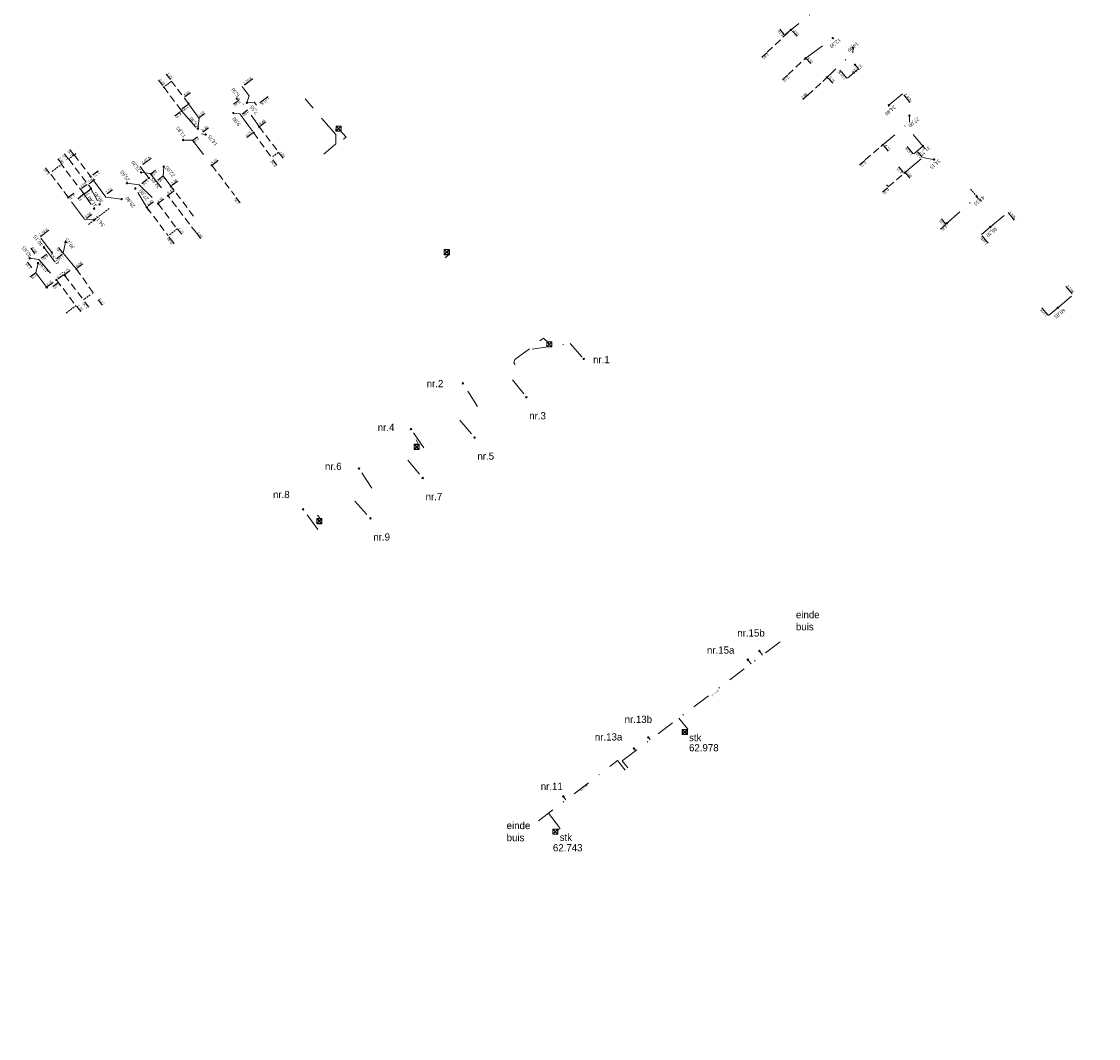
# Model space of a CAD drawing. Header units: inches. Extents: x 0 to 191500, y 0 to 342750.
# Tile 276 of 547: x 188678 to 188827, y 331765 to 331906. Entities that reach past the tile are written whole.
import ezdxf

# ---------------------------------------------------------------- set-up
doc = ezdxf.new("R2010")
doc.units = ezdxf.units.IN
doc.header["$MEASUREMENT"] = 0
for name, pattern in [('RI-HWA_HUISAANSLUITING', [4.8, 3, -1.8]), ('RI-HWA_KOLKAANSLUITING', [4.3, 2.5, -1.8]), ('RI-VWA_HUISAANSLUITING', [6.1, 2.5, -1.8, 0, -1.8]), ('STIPPELFIJN', [0.375, 0.25, -0.125])]:
    doc.linetypes.add(name, pattern=pattern)
doc.layers.get('0').update_dxf_attribs({"lineweight": 20})
for name, color, linetype, lineweight in [('ECW', 150, 'Continuous', 20), ('LOODLIJN', 11, 'STIPPELFIJN', 20), ('N-WE-RI-HWA-MAATVOERING-T25', 151, 'Continuous', 20), ('N-WE-RI-HWA_HUISAANSLUITING', 150, 'RI-HWA_HUISAANSLUITING', 20), ('N-WE-RI-HWA_HUISAANSLUITING_PP_125-G', 150, 'RI-HWA_HUISAANSLUITING', 20), ('N-WE-RI-HWA_KOLK-S', 150, 'Continuous', 20), ('N-WE-RI-HWA_KOLKAANSLUITING', 150, 'RI-HWA_KOLKAANSLUITING', 20), ('N-WE-RI-HWA_KOLKAANSLUITING_PP_160-G', 150, 'RI-HWA_KOLKAANSLUITING', 20), ('N-WE-RI-HWA_RIOOLPUT_ONTSTOPPINGSPUT-G', 150, 'Continuous', 20), ('N-WE-RI-INLAAT', 7, 'Continuous', 20), ('N-WE-RI-VWA-MAATVOERING-T25', 30, 'Continuous', 20), ('N-WE-RI-VWA_HUISAANSLUITING', 20, 'RI-VWA_HUISAANSLUITING', 20), ('N-WE-RI-VWA_HUISAANSLUITING_PP_125-G', 20, 'RI-VWA_HUISAANSLUITING', 20), ('N-WE-RI-VWA_RIOOLPUT_ONTSTOPPINGSPUT-G', 30, 'Continuous', 20), ('Tekst algemeen', 7, 'Continuous', 20)]:
    doc.layers.add(name, color=color, linetype=linetype, lineweight=lineweight)
doc.styles.add('MONOTEXT', font='txt')
picture_1 = doc.add_image_def('image1.ecw', size_in_pixel=(220000, 285000))

# ---------------------------------------------------------------- blocks, each defined once
blk = doc.blocks.new('A$C2C270354')
h = blk.add_hatch(color=256)
h.dxf.hatch_style = 1
edge = h.paths.add_edge_path()
edge.add_arc((0, 0), 0.1, 0, 360)
blk.add_circle((0, 0), 0.1)

msp = doc.modelspace()

# ---------------------------------------------------------------- linework, layer by layer
at = {"layer": 'LOODLIJN', "ltscale": 4}
for p, q in [((188780.71219, 331901.82652), (188784.01126, 331904.88741)), ((188783.60305, 331898.71117), (188786.01368, 331900.94767)), ((188700.74618, 331894.69552), (188698.40103, 331897.78559)), ((188786.28719, 331895.81817), (188788.99974, 331898.33488)), ((188697.32566, 331896.96945), (188699.79171, 331893.72007)), ((188710.53538, 331891.48299), (188713.18184, 331887.96855)), ((188709.73264, 331890.69152), (188712.22316, 331887.24678)), ((188794.26576, 331886.90643), (188796.69433, 331888.99019)), ((188684.19919, 331887.03576), (188687.27757, 331882.96733)), ((188684.95677, 331887.60898), (188687.22406, 331884.62149)), ((188686.27137, 331882.23706), (188683.18714, 331886.29877)), ((188703.96748, 331886.17448), (188707.11408, 331882.03457)), ((188684.13426, 331881.74433), (188681.59431, 331885.08927)), ((188797.44991, 331883.19537), (188799.7267, 331885.1489)), ((188701.45976, 331879.12164), (188698.32733, 331883.26928)), ((188696.55769, 331880.84727), (188699.18495, 331877.38037)), ((188701.7914, 331876.85767), (188697.91943, 331881.95354)), ((188694.9901, 331880.34952), (188697.94959, 331876.44421)), ((188685.26562, 331871.82682), (188687.56085, 331868.55107)), ((188682.50463, 331870.32142), (188685.18967, 331866.77275)), ((188683.6279, 331870.98457), (188686.22359, 331867.55924))]:
    msp.add_line(p, q, dxfattribs=at)
at = {"layer": 'LOODLIJN'}
for p, q in [((188697.246, 331896.909), (188698.40103, 331897.78559)), ((188697.246, 331896.909), (188697.32566, 331896.96945)), ((188685.196, 331887.79), (188684.19919, 331887.03576)), ((188712.383, 331887.367), (188713.18184, 331887.96855)), ((188681.91287, 331885.33117), (188683.18714, 331886.29877)), ((188797.222, 331883.461), (188797.44991, 331883.19537)), ((188808.83464, 331882.89011), (188810.30628, 331881.12026)), ((188686.91744, 331877.98115), (188689.86772, 331880.24717)), ((188698.109, 331876.565), (188699.18495, 331877.38037)), ((188687.18, 331868.284), (188686.22359, 331867.55924)), ((188687.438, 331868.465), (188687.56085, 331868.55107)), ((188683.834, 331865.747), (188685.18967, 331866.77275))]:
    msp.add_line(p, q, dxfattribs=at)
at = {"layer": 'N-WE-RI-HWA_HUISAANSLUITING'}
for p, q in [((188721.08911, 331890.42672, 62.46609), (188716.87887, 331895.34223, 62.46609)), ((188721.08911, 331890.42672, 62.46609), (188716.87887, 331895.34223, 62.46609)), ((188721.08911, 331890.42672, 62.46609), (188721.10781, 331889.13895, 62.46609)), ((188721.08911, 331890.42672, 62.46609), (188721.10781, 331889.13895, 62.46609)), ((188721.10781, 331889.13895, 62.46609), (188719.4548, 331887.72311, 62.46609)), ((188721.10781, 331889.13895, 62.46609), (188719.4548, 331887.72311, 62.46609))]:
    msp.add_line(p, q, dxfattribs=at)
at = {"layer": 'N-WE-RI-HWA_HUISAANSLUITING_PP_125-G'}
for p, q in [((188785.94237, 331900.89625), (188789.79489, 331903.7595)), ((188699.79171, 331893.72007), (188702.55862, 331890.499)), ((188706.96589, 331893.37971), (188707.84686, 331893.2998)), ((188707.84686, 331893.2998), (188709.73264, 331890.69152)), ((188702.55862, 331890.499), (188703.1195, 331890.42542)), ((188799.72059, 331885.14366), (188802.25383, 331887.25591)), ((188802.25383, 331887.25591), (188803.66279, 331886.98257)), ((188697.33009, 331885.97877), (188697.23465, 331884.70759)), ((188689.32761, 331881.78676), (188687.21974, 331884.61821)), ((188697.23465, 331884.70759), (188698.32767, 331883.26953)), ((188695.28281, 331879.867), (188693.40439, 331882.96357)), ((188686.39266, 331878.71292), (188684.13426, 331881.74433)), ((188689.32761, 331881.78676), (188691.50102, 331881.50166)), ((188687.73394, 331878.60828), (188686.39266, 331878.71292)), ((188683.42604, 331874.0386), (188683.76859, 331875.56263)), ((188683.42604, 331874.0386), (188685.26562, 331871.82682)), ((188679.6469, 331871.32511), (188679.96186, 331872.6388)), ((188679.6469, 331871.32511), (188681.14896, 331869.29567))]:
    msp.add_line(p, q, dxfattribs=at)
at = {"layer": 'N-WE-RI-HWA_KOLK-S'}
for p, q in [((188721.13492, 331891.58778), (188721.13342, 331890.89133)), ((188721.13342, 331890.89133), (188721.83137, 331891.58628)), ((188721.13492, 331891.58778), (188721.82988, 331890.88983)), ((188721.83137, 331891.58628), (188721.13492, 331891.58778)), ((188721.13967, 331891.58114), (188721.13818, 331890.88468)), ((188721.13818, 331890.88468), (188721.83612, 331891.57964)), ((188721.13967, 331891.58114), (188721.83463, 331890.88319)), ((188721.83612, 331891.57964), (188721.13967, 331891.58114)), ((188721.82988, 331890.88983), (188721.83137, 331891.58628)), ((188721.83463, 331890.88319), (188721.83612, 331891.57964)), ((188721.13342, 331890.89133), (188721.82988, 331890.88983)), ((188721.13818, 331890.88468), (188721.83463, 331890.88319)), ((188736.08318, 331874.51418), (188736.08168, 331873.81772)), ((188736.08168, 331873.81772), (188736.77963, 331874.51268)), ((188736.08168, 331873.81772), (188736.77814, 331873.81623)), ((188736.08318, 331874.51418), (188736.77814, 331873.81623)), ((188736.77963, 331874.51268), (188736.08318, 331874.51418)), ((188736.10455, 331874.50685), (188736.10306, 331873.8104)), ((188736.10306, 331873.8104), (188736.80101, 331874.50535)), ((188736.10306, 331873.8104), (188736.79951, 331873.8089)), ((188736.10455, 331874.50685), (188736.79951, 331873.8089)), ((188736.80101, 331874.50535), (188736.10455, 331874.50685)), ((188736.77814, 331873.81623), (188736.77963, 331874.51268)), ((188736.79951, 331873.8089), (188736.80101, 331874.50535)), ((188750.25763, 331861.75892), (188750.25614, 331861.06247)), ((188750.25614, 331861.06247), (188750.95409, 331861.75743)), ((188750.25763, 331861.75892), (188750.95259, 331861.06097)), ((188750.95409, 331861.75743), (188750.25763, 331861.75892)), ((188750.26112, 331861.77663), (188750.25963, 331861.08018)), ((188750.25963, 331861.08018), (188750.95758, 331861.77514)), ((188750.26112, 331861.77663), (188750.95608, 331861.07869)), ((188750.95758, 331861.77514), (188750.26112, 331861.77663)), ((188750.95259, 331861.06097), (188750.95409, 331861.75743)), ((188750.95608, 331861.07869), (188750.95758, 331861.77514)), ((188750.25614, 331861.06247), (188750.95259, 331861.06097)), ((188750.25963, 331861.08018), (188750.95608, 331861.07869)), ((188731.92269, 331847.61489), (188731.92119, 331846.91844)), ((188731.92119, 331846.91844), (188732.61914, 331847.61339)), ((188731.92119, 331846.91844), (188732.61764, 331846.91694)), ((188731.9228, 331847.58884), (188731.9213, 331846.89238)), ((188731.9213, 331846.89238), (188732.61925, 331847.58734)), ((188731.9213, 331846.89238), (188732.61775, 331846.89089)), ((188731.92269, 331847.61489), (188732.61764, 331846.91694)), ((188732.61914, 331847.61339), (188731.92269, 331847.61489)), ((188731.9228, 331847.58884), (188732.61775, 331846.89089)), ((188732.61925, 331847.58734), (188731.9228, 331847.58884)), ((188732.61764, 331846.91694), (188732.61914, 331847.61339)), ((188732.61775, 331846.89089), (188732.61925, 331847.58734)), ((188718.4815, 331837.30407), (188718.48, 331836.60762)), ((188718.48, 331836.60762), (188719.17795, 331837.30257)), ((188718.48, 331836.60762), (188719.17645, 331836.60612)), ((188718.4815, 331837.30407), (188719.17645, 331836.60612)), ((188719.17795, 331837.30257), (188718.4815, 331837.30407)), ((188718.49439, 331837.32286), (188718.49289, 331836.62641)), ((188718.49289, 331836.62641), (188719.19084, 331837.32137)), ((188718.49289, 331836.62641), (188719.18935, 331836.62491)), ((188718.49439, 331837.32286), (188719.18935, 331836.62491)), ((188719.19084, 331837.32137), (188718.49439, 331837.32286)), ((188719.17645, 331836.60612), (188719.17795, 331837.30257)), ((188719.18935, 331836.62491), (188719.19084, 331837.32137)), ((188768.9573, 331808.16242), (188768.95581, 331807.46596)), ((188768.95581, 331807.46596), (188769.65376, 331808.16092)), ((188768.9573, 331808.16242), (188769.65226, 331807.46447)), ((188769.65376, 331808.16092), (188768.9573, 331808.16242)), ((188769.00306, 331808.16253), (188769.00157, 331807.46608)), ((188769.00157, 331807.46608), (188769.69952, 331808.16103)), ((188769.00306, 331808.16253), (188769.69802, 331807.46458)), ((188769.69952, 331808.16103), (188769.00306, 331808.16253)), ((188769.65226, 331807.46447), (188769.65376, 331808.16092)), ((188769.69802, 331807.46458), (188769.69952, 331808.16103)), ((188768.95581, 331807.46596), (188769.65226, 331807.46447)), ((188769.00157, 331807.46608), (188769.69802, 331807.46458)), ((188751.09812, 331794.3795), (188751.09662, 331793.68305)), ((188751.09662, 331793.68305), (188751.79457, 331794.37801)), ((188751.09662, 331793.68305), (188751.79307, 331793.68155)), ((188751.09812, 331794.3795), (188751.79307, 331793.68155)), ((188751.79457, 331794.37801), (188751.09812, 331794.3795)), ((188751.1048, 331794.38738), (188751.10331, 331793.69092)), ((188751.10331, 331793.69092), (188751.80126, 331794.38588)), ((188751.10331, 331793.69092), (188751.79976, 331793.68943)), ((188751.1048, 331794.38738), (188751.79976, 331793.68943)), ((188751.80126, 331794.38588), (188751.1048, 331794.38738)), ((188751.79307, 331793.68155), (188751.79457, 331794.37801)), ((188751.79976, 331793.68943), (188751.80126, 331794.38588))]:
    msp.add_line(p, q, dxfattribs=at)
at = {"layer": 'N-WE-RI-HWA_KOLKAANSLUITING'}
for p, q in [((188722.51897, 331890.03838, 62.46609), (188721.63079, 331891.07733, 61.71426)), ((188722.51897, 331890.03838, 62.46609), (188721.63079, 331891.07733, 61.71426)), ((188722.16556, 331889.78485, 61.73987), (188722.51897, 331890.03838, 62.46609)), ((188722.16556, 331889.78485, 61.73987), (188722.51897, 331890.03838, 62.46609)), ((188736.21679, 331873.37988, 61.73987), (188736.703, 331873.80011, 62.46609)), ((188736.21679, 331873.37988, 61.73987), (188736.703, 331873.80011, 62.46609)), ((188736.703, 331873.80011, 62.46609), (188736.576, 331873.99356, 62.24908)), ((188736.703, 331873.80011, 62.46609), (188736.576, 331873.99356, 62.24908)), ((188745.86189, 331859.32413, 57.84809), (188749.82921, 331862.27924)), ((188745.86189, 331859.32413, 57.84809), (188749.82921, 331862.27924)), ((188749.82921, 331862.27924), (188750.5312, 331861.56731, 115.19299)), ((188749.82921, 331862.27924), (188750.5312, 331861.56731, 115.19299)), ((188745.86189, 331859.32413, 57.84809), (188745.7329, 331858.83818, 62.43911)), ((188745.86189, 331859.32413, 57.84809), (188745.7329, 331858.83818, 62.43911)), ((188745.7329, 331858.83818, 62.43911), (188745.88717, 331858.63623, 62.46609)), ((188745.7329, 331858.83818, 62.43911), (188745.88717, 331858.63623, 62.46609)), ((188732.5959, 331847.49802, 115.19299), (188732.2189, 331848.19504, 62.43518)), ((188732.5959, 331847.49802, 115.19299), (188732.2189, 331848.19504, 62.43518)), ((188732.5959, 331847.49802, 115.19299), (188732.46826, 331847.39883, 115.19299)), ((188732.5959, 331847.49802, 115.19299), (188732.46826, 331847.39883, 115.19299)), ((188719.09013, 331837.14988, 111.8439), (188718.59037, 331837.7842, 62.43518)), ((188719.09013, 331837.14988, 111.8439), (188718.59037, 331837.7842, 62.43518)), ((188719.03184, 331837.10688, 115.19299), (188719.09013, 331837.14988, 111.8439)), ((188719.03184, 331837.10688, 115.19299), (188719.09013, 331837.14988, 111.8439)), ((188769.76533, 331808.19409, 62.90727), (188768.51041, 331809.73001, 30.39217)), ((188769.76533, 331808.19409, 62.90727), (188768.51041, 331809.73001, 30.39217)), ((188769.76533, 331808.19409, 62.90727), (188769.52707, 331807.946, 62.97801)), ((188769.76533, 331808.19409, 62.90727), (188769.52707, 331807.946, 62.97801)), ((188750.52171, 331796.61034, 62.92971), (188752.11913, 331794.52461, 62.7432)), ((188750.52171, 331796.61034, 62.92971), (188752.11913, 331794.52461, 62.7432)), ((188751.65095, 331794.16542, 62.73007), (188752.11913, 331794.52461, 62.7432)), ((188751.65095, 331794.16542, 62.73007), (188752.11913, 331794.52461, 62.7432))]:
    msp.add_line(p, q, dxfattribs=at)
at = {"layer": 'N-WE-RI-HWA_KOLKAANSLUITING_PP_160-G'}
for p, q in [((188792.86882, 331900.07291), (188793.35198, 331899.49345)), ((188793.35198, 331899.49345), (188791.81849, 331898.20955)), ((188709.15533, 331895.78637), (188708.17078, 331897.07915)), ((188708.8296, 331894.81116), (188709.15533, 331895.78637)), ((188797.54377, 331894.46623), (188799.4223, 331896.03901)), ((188708.8296, 331894.81116), (188709.82179, 331894.91126)), ((188710.13988, 331894.49359), (188709.82179, 331894.91126)), ((188709.82179, 331894.91126), (188710.13988, 331894.49359)), ((188800.91185, 331890.42687), (188803.03005, 331887.8865)), ((188802.25073, 331888.82114), (188800.9856, 331887.76192)), ((188695.26811, 331884.39503), (188694.05635, 331885.98615)), ((188811.5686, 331877.64618), (188813.94553, 331879.63624)), ((188681.86523, 331874.10072), (188680.22935, 331876.24874)), ((188811.5686, 331877.64618), (188810.34183, 331876.61908)), ((188820.88647, 331866.47122), (188822.91108, 331868.18104)), ((188820.88647, 331866.47122), (188819.62187, 331865.41244))]:
    msp.add_line(p, q, dxfattribs=at)
at = {"layer": 'N-WE-RI-HWA_RIOOLPUT_ONTSTOPPINGSPUT-G'}
for p, q in [((188786.1038, 331900.99099), (188785.92355, 331900.90434)), ((188785.97035, 331901.03779), (188786.05701, 331900.85754)), ((188699.88184, 331893.7634), (188699.70158, 331893.67675)), ((188699.74838, 331893.8102), (188699.83504, 331893.62995)), ((188709.82276, 331890.73485), (188709.64251, 331890.64819)), ((188709.68931, 331890.78164), (188709.77596, 331890.60139)), ((188799.81682, 331885.19222), (188799.63657, 331885.10557)), ((188799.68337, 331885.23902), (188799.77003, 331885.05877)), ((188687.30986, 331884.66153), (188687.12961, 331884.57488)), ((188687.17641, 331884.70833), (188687.26307, 331884.52808)), ((188698.41745, 331883.31261), (188698.2372, 331883.22595)), ((188698.284, 331883.3594), (188698.37066, 331883.17915)), ((188684.22439, 331881.78765), (188684.04414, 331881.701)), ((188684.09094, 331881.83445), (188684.17759, 331881.6542)), ((188695.08023, 331880.39285), (188694.89998, 331880.30619)), ((188694.94678, 331880.43964), (188695.03343, 331880.25939)), ((188685.35575, 331871.87014), (188685.1755, 331871.78349)), ((188685.2223, 331871.91694), (188685.30895, 331871.73669)), ((188681.24076, 331869.34026), (188681.0605, 331869.25361)), ((188681.1073, 331869.38706), (188681.19396, 331869.20681))]:
    msp.add_line(p, q, dxfattribs=at)
for centre in [(188786.01368, 331900.94767), (188699.79171, 331893.72007), (188709.73264, 331890.69152), (188799.7267, 331885.1489), (188687.21974, 331884.61821), (188698.32733, 331883.26928), (188684.13426, 331881.74433), (188694.9901, 331880.34952), (188685.26562, 331871.82682), (188681.15063, 331869.29693)]:
    msp.add_circle(centre, 0.1, dxfattribs=at)
at = {"layer": 'N-WE-RI-VWA_HUISAANSLUITING'}
for p, q in [((188748.23332, 331860.72965, 61.73632), (188753.48674, 331861.53432, 50.1039)), ((188748.23332, 331860.72965, 61.73632), (188753.48674, 331861.53432, 50.1039)), ((188753.48674, 331861.53432, 50.1039), (188755.38366, 331859.39777, 62.68181)), ((188753.48674, 331861.53432, 50.1039), (188755.38366, 331859.39777, 62.68181)), ((188740.68697, 331852.80444, 61.73632), (188738.67779, 331856.02356, 62.59056)), ((188740.68697, 331852.80444, 61.73632), (188738.67779, 331856.02356, 62.59056)), ((188745.51995, 331856.52631, 61.73632), (188747.44297, 331854.11132, 62.62494)), ((188745.51995, 331856.52631, 61.73632), (188747.44297, 331854.11132, 62.62494)), ((188733.27905, 331847.0996, 61.73632), (188731.49964, 331849.69488, 62.57627)), ((188733.27905, 331847.0996, 61.73632), (188731.49964, 331849.69488, 62.57627)), ((188738.27049, 331850.9435, 61.73632), (188740.27882, 331848.5273, 62.63458)), ((188738.27049, 331850.9435, 61.73632), (188740.27882, 331848.5273, 62.63458)), ((188731.06063, 331845.3912, 61.73632), (188733.11843, 331842.93347, 62.63628)), ((188731.06063, 331845.3912, 61.73632), (188733.11843, 331842.93347, 62.63628)), ((188726.0692, 331841.5473, 61.73632), (188724.32011, 331844.23765, 62.58131)), ((188726.0692, 331841.5473, 61.73632), (188724.32011, 331844.23765, 62.58131)), ((188723.73194, 331839.74737, 61.73632), (188725.89302, 331837.35618, 62.63187)), ((188723.73194, 331839.74737, 61.73632), (188725.89302, 331837.35618, 62.63187)), ((188718.62166, 331835.81195, 61.73632), (188716.58697, 331838.60042, 62.59198)), ((188718.62166, 331835.81195, 61.73632), (188716.58697, 331838.60042, 62.59198)), ((188760.70395, 331803.8455, 62.78039), (188783.69213, 331821.17399, 63.16576)), ((188780.09609, 331818.46329, 48.63069), (188779.65344, 331819.00623, 34.47196)), ((188780.09609, 331818.46329, 48.63069), (188779.65344, 331819.00623, 34.47196)), ((188778.49785, 331817.25854, 47.09125), (188778.0552, 331817.80147, 32.93252)), ((188778.49785, 331817.25854, 47.09125), (188778.0552, 331817.80147, 32.93252)), ((188764.30549, 331807.06457, 125.90473), (188764.54847, 331806.74349, 62.7432)), ((188764.30549, 331807.06457, 125.90473), (188764.54847, 331806.74349, 62.7432)), ((188762.31897, 331805.53491, 125.90473), (188762.55203, 331805.23858, 62.7432)), ((188762.31897, 331805.53491, 125.90473), (188762.55203, 331805.23858, 62.7432)), ((188749.10705, 331795.53214, 62.88701), (188760.02995, 331803.85714, 63.21672)), ((188749.10705, 331795.53214, 62.88701), (188760.02995, 331803.85714, 63.21672)), ((188760.02995, 331803.85714, 63.21672), (188761.07764, 331802.54615, 62.90727)), ((188760.02995, 331803.85714, 63.21672), (188761.07764, 331802.54615, 62.90727)), ((188761.46553, 331802.86698, 62.90727), (188760.70395, 331803.8455, 62.78039)), ((188752.54746, 331798.90604, 126.07001), (188752.91135, 331798.43163, 62.94404)), ((188752.54746, 331798.90604, 126.07001), (188752.91135, 331798.43163, 62.94404))]:
    msp.add_line(p, q, dxfattribs=at)
at = {"layer": 'N-WE-RI-VWA_HUISAANSLUITING_PP_125-G'}
for p, q in [((188783.1723, 331904.21178), (188787.92386, 331908.03825)), ((188788.4008, 331897.76737), (188792.54787, 331901.69683)), ((188792.59114, 331902.42519), (188792.54787, 331901.69683)), ((188702.22078, 331892.62821), (188700.18692, 331895.47956)), ((188707.42526, 331895.37655), (188707.82194, 331895.32517)), ((188710.83417, 331891.05989), (188707.82194, 331895.32517)), ((188702.0341, 331891.22184), (188702.22078, 331892.62821)), ((188800.3834, 331892.11546), (188800.39126, 331893.04445)), ((188796.45379, 331888.78636), (188800.3834, 331892.11546)), ((188700.01018, 331889.66211), (188701.29973, 331889.6459)), ((188701.29973, 331889.6459), (188703.96748, 331886.17448)), ((188694.19753, 331885.18257), (188695.45978, 331885.01908)), ((188695.45978, 331885.01908), (188698.1513, 331881.66456)), ((188685.87445, 331882.80838), (188687.70247, 331880.17715)), ((188686.96684, 331883.46086), (188688.45495, 331880.75705)), ((188692.25693, 331883.68705), (188693.93993, 331883.46906)), ((188693.93993, 331883.46906), (188696.78951, 331880.6151)), ((188805.47742, 331878.09253), (188809.69386, 331881.85677)), ((188680.77178, 331874.83599), (188683.86921, 331870.65916)), ((188678.79158, 331873.30995), (188680.05383, 331873.14645)), ((188680.05383, 331873.14645), (188682.50463, 331870.32142)), ((188682.50463, 331870.32142), (188682.73665, 331870.01477))]:
    msp.add_line(p, q, dxfattribs=at)
at = {"layer": 'N-WE-RI-VWA_RIOOLPUT_ONTSTOPPINGSPUT-G'}
for p, q in [((188784.10138, 331904.93073), (188783.92113, 331904.84408)), ((188783.96793, 331904.97753), (188784.05459, 331904.79728)), ((188789.08986, 331898.37821), (188788.90961, 331898.29155)), ((188788.95641, 331898.42501), (188789.04306, 331898.24476)), ((188700.8363, 331894.73885), (188700.65605, 331894.65219)), ((188700.70285, 331894.78565), (188700.7895, 331894.60539)), ((188710.6255, 331891.52631), (188710.44525, 331891.43966)), ((188710.49205, 331891.57311), (188710.5787, 331891.39286)), ((188796.78448, 331889.03349), (188796.60423, 331888.94683)), ((188796.65103, 331889.08028), (188796.73768, 331888.90003)), ((188704.0576, 331886.21781), (188703.87735, 331886.13115)), ((188703.92415, 331886.26461), (188704.0108, 331886.08436)), ((188686.36149, 331882.28038), (188686.18124, 331882.19373)), ((188686.22804, 331882.32718), (188686.3147, 331882.14693)), ((188687.34011, 331882.98973), (188687.15986, 331882.90307)), ((188687.20666, 331883.03653), (188687.29331, 331882.85628)), ((188696.64782, 331880.8906), (188696.46756, 331880.80394)), ((188696.51436, 331880.9374), (188696.60102, 331880.75715)), ((188698.00956, 331881.99687), (188697.82931, 331881.91021)), ((188697.87611, 331882.04367), (188697.96276, 331881.86342)), ((188805.62726, 331878.18917), (188805.44701, 331878.10251)), ((188805.49381, 331878.23597), (188805.58046, 331878.05571)), ((188682.59476, 331870.36474), (188682.41451, 331870.27809)), ((188682.4613, 331870.41154), (188682.54796, 331870.23129)), ((188683.71803, 331871.02789), (188683.53777, 331870.94124)), ((188683.58457, 331871.07469), (188683.67123, 331870.89444)), ((188755.47379, 331859.4411, 62.68181), (188755.29354, 331859.35444, 62.68181)), ((188755.47379, 331859.4411, 62.68181), (188755.29354, 331859.35444, 62.68181)), ((188755.34033, 331859.48789, 62.68181), (188755.42699, 331859.30764, 62.68181)), ((188755.34033, 331859.48789, 62.68181), (188755.42699, 331859.30764, 62.68181)), ((188738.76791, 331856.06689, 62.59056), (188738.58766, 331855.98023, 62.59056)), ((188738.76791, 331856.06689, 62.59056), (188738.58766, 331855.98023, 62.59056)), ((188738.63446, 331856.11368, 62.59056), (188738.72112, 331855.93343, 62.59056)), ((188738.63446, 331856.11368, 62.59056), (188738.72112, 331855.93343, 62.59056)), ((188747.53309, 331854.15465, 62.62494), (188747.35284, 331854.06799, 62.62494)), ((188747.53309, 331854.15465, 62.62494), (188747.35284, 331854.06799, 62.62494)), ((188747.39964, 331854.20144, 62.62494), (188747.4863, 331854.02119, 62.62494)), ((188747.39964, 331854.20144, 62.62494), (188747.4863, 331854.02119, 62.62494)), ((188731.58976, 331849.7382, 62.57627), (188731.40951, 331849.65155, 62.57627)), ((188731.58976, 331849.7382, 62.57627), (188731.40951, 331849.65155, 62.57627)), ((188731.45631, 331849.785, 62.57627), (188731.54296, 331849.60475, 62.57627)), ((188731.45631, 331849.785, 62.57627), (188731.54296, 331849.60475, 62.57627)), ((188740.36895, 331848.57062, 62.63458), (188740.1887, 331848.48397, 62.63458)), ((188740.36895, 331848.57062, 62.63458), (188740.1887, 331848.48397, 62.63458)), ((188740.2355, 331848.61742, 62.63458), (188740.32215, 331848.43717, 62.63458)), ((188740.2355, 331848.61742, 62.63458), (188740.32215, 331848.43717, 62.63458)), ((188724.41023, 331844.28098, 62.58131), (188724.22998, 331844.19432, 62.58131)), ((188724.41023, 331844.28098, 62.58131), (188724.22998, 331844.19432, 62.58131)), ((188724.27678, 331844.32778, 62.58131), (188724.36343, 331844.14753, 62.58131)), ((188724.27678, 331844.32778, 62.58131), (188724.36343, 331844.14753, 62.58131)), ((188733.20855, 331842.9768, 62.63628), (188733.0283, 331842.89014, 62.63628)), ((188733.20855, 331842.9768, 62.63628), (188733.0283, 331842.89014, 62.63628)), ((188733.0751, 331843.0236, 62.63628), (188733.16175, 331842.84335, 62.63628)), ((188733.0751, 331843.0236, 62.63628), (188733.16175, 331842.84335, 62.63628)), ((188716.6771, 331838.64374, 62.59198), (188716.49685, 331838.55709, 62.59198)), ((188716.6771, 331838.64374, 62.59198), (188716.49685, 331838.55709, 62.59198)), ((188716.54364, 331838.69054, 62.59198), (188716.6303, 331838.51029, 62.59198)), ((188716.54364, 331838.69054, 62.59198), (188716.6303, 331838.51029, 62.59198)), ((188725.98315, 331837.39951, 62.63187), (188725.8029, 331837.31285, 62.63187)), ((188725.98315, 331837.39951, 62.63187), (188725.8029, 331837.31285, 62.63187)), ((188725.8497, 331837.44631, 62.63187), (188725.93635, 331837.26606, 62.63187)), ((188725.8497, 331837.44631, 62.63187), (188725.93635, 331837.26606, 62.63187)), ((188779.74, 331819.05489, 63.16152), (188779.55975, 331818.96823, 63.16152)), ((188779.74357, 331819.04955, 34.47196), (188779.56332, 331818.9629, 34.47196)), ((188779.60655, 331819.10169, 63.16152), (188779.6932, 331818.92143, 63.16152)), ((188779.61012, 331819.09635, 34.47196), (188779.69677, 331818.9161, 34.47196)), ((188778.13915, 331817.8639, 125.90473), (188777.9589, 331817.77724, 125.90473)), ((188778.14533, 331817.8448, 32.93252), (188777.96508, 331817.75814, 32.93252)), ((188778.0057, 331817.9107, 125.90473), (188778.09236, 331817.73045, 125.90473)), ((188778.01188, 331817.8916, 32.93252), (188778.09853, 331817.71135, 32.93252)), ((188764.39562, 331807.1079, 125.90473), (188764.21537, 331807.02124, 125.90473)), ((188764.39562, 331807.1079, 125.90473), (188764.21537, 331807.02124, 125.90473)), ((188764.26216, 331807.1547, 125.90473), (188764.34882, 331806.97445, 125.90473)), ((188764.26216, 331807.1547, 125.90473), (188764.34882, 331806.97445, 125.90473)), ((188762.4091, 331805.57824, 125.90473), (188762.22885, 331805.49158, 125.90473)), ((188762.4091, 331805.57824, 125.90473), (188762.22885, 331805.49158, 125.90473)), ((188762.27565, 331805.62503, 125.90473), (188762.3623, 331805.44478, 125.90473)), ((188762.27565, 331805.62503, 125.90473), (188762.3623, 331805.44478, 125.90473)), ((188752.63759, 331798.94937, 126.07001), (188752.45733, 331798.86271, 126.07001)), ((188752.63759, 331798.94937, 126.07001), (188752.45733, 331798.86271, 126.07001)), ((188752.50413, 331798.99616, 126.07001), (188752.59079, 331798.81591, 126.07001)), ((188752.50413, 331798.99616, 126.07001), (188752.59079, 331798.81591, 126.07001))]:
    msp.add_line(p, q, dxfattribs=at)
for centre in [(188784.01126, 331904.88741), (188788.99974, 331898.33488), (188700.74618, 331894.69552), (188710.53538, 331891.48299), (188796.69435, 331888.99016), (188703.96748, 331886.17448), (188686.27137, 331882.23706), (188687.24999, 331882.9464), (188696.55769, 331880.84727), (188697.91943, 331881.95354), (188805.53714, 331878.14584), (188682.50463, 331870.32142), (188683.6279, 331870.98457), (188755.38366, 331859.39777, 62.68181), (188755.38366, 331859.39777, 62.68181), (188738.67779, 331856.02356, 62.59056), (188738.67779, 331856.02356, 62.59056), (188747.44297, 331854.11132, 62.62494), (188747.44297, 331854.11132, 62.62494), (188731.49964, 331849.69488, 62.57627), (188731.49964, 331849.69488, 62.57627), (188740.27882, 331848.5273, 62.63458), (188740.27882, 331848.5273, 62.63458), (188724.32011, 331844.23765, 62.58131), (188724.32011, 331844.23765, 62.58131), (188733.11843, 331842.93347, 62.63628), (188733.11843, 331842.93347, 62.63628), (188716.58697, 331838.60042, 62.59198), (188716.58697, 331838.60042, 62.59198), (188725.89302, 331837.35618, 62.63187), (188725.89302, 331837.35618, 62.63187), (188779.64988, 331819.01156, 63.16152), (188779.65344, 331819.00623, 34.47196), (188778.04903, 331817.82057, 125.90473), (188778.0552, 331817.80147, 32.93252), (188764.30549, 331807.06457, 125.90473), (188764.30549, 331807.06457, 125.90473), (188762.31897, 331805.53491, 125.90473), (188762.31897, 331805.53491, 125.90473), (188752.54746, 331798.90604, 126.07001), (188752.54746, 331798.90604, 126.07001)]:
    msp.add_circle(centre, 0.1, dxfattribs=at)

# ---------------------------------------------------------------- block references
at = {"layer": 'N-WE-RI-INLAAT', "rotation": 0.06357443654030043}
for p in [(188789.79489, 331903.7595), (188792.59114, 331902.42519), (188792.86882, 331900.07291), (188707.42526, 331895.37655), (188708.8296, 331894.81116), (188797.54377, 331894.46623), (188706.96589, 331893.37971), (188800.39126, 331893.04445), (188702.03912, 331891.22571), (188700.01018, 331889.66211), (188703.1195, 331890.42542), (188802.25073, 331888.82114), (188803.7877, 331886.97785), (188694.19753, 331885.18257), (188697.33009, 331885.97877), (188692.25693, 331883.68705), (188695.26811, 331884.39503), (188693.40439, 331882.96357), (188688.45495, 331880.75705), (188691.50102, 331881.50166), (188809.69386, 331881.85677), (188687.70247, 331880.17715), (188687.73394, 331878.60828), (188811.5686, 331877.64618), (188680.77178, 331874.83599), (188683.76859, 331875.56263), (188678.79158, 331873.30995), (188681.86523, 331874.10072), (188679.96186, 331872.6388), (188820.88647, 331866.47122)]:
    msp.add_blockref('A$C2C270354', p, dxfattribs=at)

# ---------------------------------------------------------------- texts
at = {"layer": 'N-WE-RI-HWA-MAATVOERING-T25', "attachment_point": 1}
for s, insert, char_height, width, rotation in [('{\\fTimes New Roman|b0|i0|c0|p18;12,30}', (188790.97624, 331903.40323), 0.5, 1.4128, 219.355), ('{\\fTimes New Roman|b0|i0|c0|p18;\\L3,30}', (188786.43596, 331901.19825), 0.35, 1.4128, 312.4065803), ('{\\fTimes New Roman|b0|i0|c0|p18;17,10}', (188793.97673, 331899.79384), 0.5, 1.4128, 219.355), ('{\\fTimes New Roman|b0|i0|c0|p18;\\L7,10}', (188783.82669, 331898.31334), 0.35, 1.4128, 224.0369535), ('{\\fTimes New Roman|b0|i0|c0|p18;\\L2,00 K}', (188791.39581, 331897.95251), 0.35, 1.4128, 130.047), ('{\\fTimes New Roman|b0|i0|c0|p18;\\L0,10}', (188696.96037, 331898.19343), 0.35, 3.8473, 306.6724398), ('{\\fTimes New Roman|b0|i0|c0|p18;\\L2,20 K}', (188708.2168, 331897.57452), 0.35, 3.8473, 37.461), ('{\\fTimes New Roman|b0|i0|c0|p18;\\L1,05 K}', (188712.01064, 331895.33323), 0.35, 3.8473, 217.335), ('{\\fTimes New Roman|b0|i0|c0|p18;\\L2,45K}', (188799.92214, 331896.15945), 0.35, 1.4128, 309.518), ('{\\fTimes New Roman|b0|i0|c0|p18;7,55}', (188710.02411, 331893.15087), 0.5, 3.8473, 127.282), ('{\\fTimes New Roman|b0|i0|c0|p18;24,40}', (188798.59267, 331894.10327), 0.5, 1.4128, 219.355), ('{\\fTimes New Roman|b0|i0|c0|p18;\\L4,10}', (188699.84109, 331893.20101), 0.35, 3.8473, 216.1287468), ('{\\fTimes New Roman|b0|i0|c0|p18;13,30}', (188701.83123, 331891.22184), 0.5, 3.8473, 127.527), ('{\\fTimes New Roman|b0|i0|c0|p18;9,90}', (188707.57995, 331891.51935), 0.5, 3.8473, 127.281883), ('{\\fTimes New Roman|b0|i0|c0|p18;\\L0,60}', (188709.15029, 331893.48219), 0.35, 3.8473, 217.061), ('{\\fTimes New Roman|b0|i0|c0|p18;\\L0,40}', (188702.49792, 331891.10016), 0.35, 3.8473, 36.9484143), ('{\\fTimes New Roman|b0|i0|c0|p18;14,75}', (188704.4112, 331888.76239), 0.5, 3.8473, 127.5266783), ('{\\fTimes New Roman|b0|i0|c0|p18;\\L4,25}', (188708.5434, 331890.36125), 0.35, 3.8473, 36.798), ('{\\fTimes New Roman|b0|i0|c0|p18;\\L0,30}', (188684.56493, 331887.36417), 0.35, 3.8473, 127.2861539), ('{\\fTimes New Roman|b0|i0|c0|p18;\\L1,65K}', (188800.59507, 331887.48372), 0.35, 1.4128, 130.047), ('{\\fTimes New Roman|b0|i0|c0|p18;31,75}', (188803.33619, 331888.49351), 0.5, 1.4128, 219.355), ('{\\fTimes New Roman|b0|i0|c0|p18;\\L2,00 K}', (188694.19837, 331886.60669), 0.35, 3.8473, 37.527), ('{\\fTimes New Roman|b0|i0|c0|p18;\\L1,00}', (188801.82884, 331887.04574), 0.35, 1.4128, 129.5765438), ('{\\fTimes New Roman|b0|i0|c0|p18;34,15}', (188804.77211, 331886.67891), 0.5, 1.4128, 219.355), ('{\\fTimes New Roman|b0|i0|c0|p18;\\L0,40}', (188681.22703, 331884.8101), 0.35, 2.2839, 127.2116806), ('{\\fTimes New Roman|b0|i0|c0|p18;\\L3,75}', (188688.51695, 331885.06613), 0.35, 3.8473, 217.228426), ('{\\fTimes New Roman|b0|i0|c0|p18;22,05}', (188698.50847, 331884.472), 0.5, 3.8473, 127.527), ('{\\fTimes New Roman|b0|i0|c0|p18;\\L4,35}', (188799.20347, 331884.94949), 0.35, 1.4128, 129.4339775), ('{\\fTimes New Roman|b0|i0|c0|p18;\\L3,00}', (188800.16044, 331885.40081), 0.35, 1.4128, 309.518), ('{\\fTimes New Roman|b0|i0|c0|p18;\\L1,20}', (188695.3019, 331883.91467), 0.35, 3.8473, 217.6242018), ('{\\fTimes New Roman|b0|i0|c0|p18;24,65}', (188696.51419, 331882.87376), 0.5, 3.8473, 127.527), ('{\\fTimes New Roman|b0|i0|c0|p18;\\L0,95}', (188697.49558, 331884.36429), 0.35, 3.8473, 217.4539567), ('{\\fTimes New Roman|b0|i0|c0|p18;\\L5,30}', (188698.26542, 331883.77804), 0.35, 3.8473, 36.111671), ('{\\fTimes New Roman|b0|i0|c0|p18;\\L4,20}', (188685.16581, 331881.96708), 0.35, 2.2839, 215.842), ('{\\fTimes New Roman|b0|i0|c0|p18;\\L1,55}', (188689.26224, 331882.55253), 0.35, 3.8473, 36.798), ('{\\fTimes New Roman|b0|i0|c0|p18;27,00}', (188694.89749, 331881.24522), 0.5, 3.8473, 127.527), ('{\\fTimes New Roman|b0|i0|c0|p18;\\L0,35}', (188797.62639, 331882.72811), 0.35, 1.4128, 220.2794273), ('{\\fTimes New Roman|b0|i0|c0|p18;29,40}', (188693.02951, 331880.22804), 0.5, 3.8473, 127.5266783), ('{\\fTimes New Roman|b0|i0|c0|p18;\\L4,40}', (188694.89953, 331880.88604), 0.35, 3.8473, 37.1823139), ('{\\fTimes New Roman|b0|i0|c0|p18;\\L0,90}', (188686.38121, 331879.15891), 0.35, 2.2839, 37.2109595), ('{\\fTimes New Roman|b0|i0|c0|p18;\\L3,10K}', (188814.34181, 331879.89026), 0.35, 1.4128, 309.518), ('{\\fTimes New Roman|b0|i0|c0|p18;34,15}', (188688.80864, 331877.58013), 0.5, 2.2839, 128.4744965), ('{\\fTimes New Roman|b0|i0|c0|p18;\\L2,70 K}', (188680.02531, 331876.63486), 0.35, 3.8473, 37.527), ('{\\fTimes New Roman|b0|i0|c0|p18;\\L1,60K}', (188810.96391, 331875.11793), 0.35, 1.4128, 130.047), ('{\\fTimes New Roman|b0|i0|c0|p18;46,30}', (188812.59168, 331877.27803), 0.5, 1.4128, 219.355), ('{\\fTimes New Roman|b0|i0|c0|p18;\\L1,20}', (188683.03297, 331873.81882), 0.35, 3.8473, 127.527), ('{\\fTimes New Roman|b0|i0|c0|p18;39,15}', (188684.66406, 331874.50346), 0.5, 3.8473, 127.527), ('{\\fTimes New Roman|b0|i0|c0|p18;41,55}', (188682.57225, 331872.3346), 0.5, 3.8473, 127.527), ('{\\fTimes New Roman|b0|i0|c0|p18;\\L1,00}', (188683.56333, 331873.5446), 0.35, 3.8473, 217.738), ('{\\fTimes New Roman|b0|i0|c0|p18;\\L1,05}', (188678.75264, 331871.80106), 0.35, 3.8473, 127.527), ('{\\fTimes New Roman|b0|i0|c0|p18;43,95}', (188681.06107, 331871.23317), 0.5, 3.8473, 127.527), ('{\\fTimes New Roman|b0|i0|c0|p18;\\L4,00}', (188685.15638, 331872.31727), 0.35, 3.8473, 37.527), ('{\\fTimes New Roman|b0|i0|c0|p18;\\L0,85}', (188679.85893, 331870.98692), 0.35, 3.8473, 216.9717142), ('{\\fTimes New Roman|b0|i0|c0|p18;\\L4,45}', (188681.02967, 331869.75958), 0.35, 3.8473, 36.5554373), ('{\\fTimes New Roman|b0|i0|c0|p18;\\L2,65K}', (188822.34056, 331869.66755), 0.35, 1.4128, 309.518), ('{\\fTimes New Roman|b0|i0|c0|p18;\\L0,15}', (188688.61227, 331867.8267), 0.35, 3.8473, 306.34), ('{\\fTimes New Roman|b0|i0|c0|p18;\\L1,65K}', (188819.22047, 331865.18366), 0.35, 1.4128, 130.047), ('{\\fTimes New Roman|b0|i0|c0|p18;60,85}', (188821.97577, 331866.02365), 0.5, 1.4128, 219.355)]:
    msp.add_mtext(s, dxfattribs=dict(at, insert=insert, char_height=char_height, width=width, rotation=rotation))
at = {"layer": 'N-WE-RI-HWA-MAATVOERING-T25', "char_height": 1, "attachment_point": 1, "style": 'MONOTEXT'}
for s, insert in [('62.978', (188769.92707, 331806.146, 62.97801)), ('62.743', (188751.11165, 331792.31663, 62.7432))]:
    msp.add_mtext(s, dxfattribs=dict(at, insert=insert))
at = {"layer": 'N-WE-RI-VWA-MAATVOERING-T25', "attachment_point": 1}
for s, insert, char_height, width, rotation in [('{\\fTimes New Roman|b0|i0|c0|p18;\\L6,10}', (188782.7537, 331903.98247), 0.35, 1.4128, 130.1238757), ('{\\fTimes New Roman|b0|i0|c0|p18;\\L4,50}', (188784.52285, 331904.99394), 0.35, 1.4128, 312.9074954), ('{\\fTimes New Roman|b0|i0|c0|p18;14,80}', (188793.425, 331902.86491), 0.5, 1.4128, 219.355), ('{\\fTimes New Roman|b0|i0|c0|p18;\\L2,85}', (188780.97148, 331901.42609), 0.35, 1.4128, 222.4816276), ('{\\fTimes New Roman|b0|i0|c0|p18;\\L1,45}', (188698.00925, 331899.04548), 0.35, 3.8473, 307.6337152), ('{\\fTimes New Roman|b0|i0|c0|p18;\\L3,70}', (188789.48199, 331898.50562), 0.35, 1.4128, 312.7259), ('{\\fTimes New Roman|b0|i0|c0|p18;\\L4,50}', (188700.00192, 331895.95892), 0.35, 3.8473, 36.6163543), ('{\\fTimes New Roman|b0|i0|c0|p18;6,50}', (188707.45306, 331895.55251), 0.5, 3.8473, 127.527), ('{\\fTimes New Roman|b0|i0|c0|p18;\\L2,80}', (188785.36893, 331895.59072), 0.35, 1.4128, 42.928), ('{\\fTimes New Roman|b0|i0|c0|p18;\\L3,90}', (188700.8434, 331894.18431), 0.35, 3.8473, 216.7012288), ('{\\fTimes New Roman|b0|i0|c0|p18;\\L0,40}', (188707.97169, 331894.84564), 0.35, 3.8473, 217.527), ('{\\fTimes New Roman|b0|i0|c0|p18;\\L1,00}', (188702.02572, 331893.11117), 0.35, 3.8473, 37.1342155), ('{\\fTimes New Roman|b0|i0|c0|p18;27,00}', (188801.82045, 331892.45207), 0.5, 1.4128, 219.355), ('{\\fTimes New Roman|b0|i0|c0|p18;13,85}', (188700.025, 331889.91783), 0.5, 3.8473, 127.527), ('{\\fTimes New Roman|b0|i0|c0|p18;\\L4,40}', (188710.44749, 331891.96663), 0.35, 3.8473, 37.4614558), ('{\\fTimes New Roman|b0|i0|c0|p18;\\L0,80}', (188702.22615, 331889.78112), 0.35, 3.8473, 217.527), ('{\\fTimes New Roman|b0|i0|c0|p18;\\L4,25}', (188797.18927, 331889.11437), 0.35, 1.4128, 309.518), ('{\\fTimes New Roman|b0|i0|c0|p18;\\L1,60}', (188683.01861, 331887.33005), 0.35, 3.8473, 307.7507512), ('{\\fTimes New Roman|b0|i0|c0|p18;\\L1,25}', (188683.82939, 331886.77423), 0.35, 3.8473, 127.527), ('{\\fTimes New Roman|b0|i0|c0|p18;23,20}', (188693.82239, 331885.19831), 0.5, 3.8473, 127.527), ('{\\fTimes New Roman|b0|i0|c0|p18;\\L5,20}', (188703.84165, 331886.58253), 0.35, 3.8473, 37.6197562), ('{\\fTimes New Roman|b0|i0|c0|p18;\\L0,30}', (188712.61576, 331885.91226), 0.35, 3.8473, 127.2371838), ('{\\fTimes New Roman|b0|i0|c0|p18;\\L1,00}', (188713.58378, 331888.16225), 0.35, 3.8473, 308.0105444), ('{\\fTimes New Roman|b0|i0|c0|p18;\\L3,20}', (188794.48177, 331886.50559), 0.35, 1.4128, 219.527), ('{\\fTimes New Roman|b0|i0|c0|p18;25,65}', (188692.29464, 331883.86136), 0.5, 3.8473, 127.527), ('{\\fTimes New Roman|b0|i0|c0|p18;\\L0,90}', (188696.45639, 331885.14591), 0.35, 3.8473, 217.527), ('{\\fTimes New Roman|b0|i0|c0|p18;\\L3,20}', (188685.72546, 331883.28606), 0.35, 3.8473, 37.6097504), ('{\\fTimes New Roman|b0|i0|c0|p18;\\L3,05}', (188686.78703, 331883.94714), 0.35, 3.8473, 37.527), ('{\\fTimes New Roman|b0|i0|c0|p18;\\L5,10}', (188687.42138, 331882.49741), 0.35, 3.8473, 217.527), ('{\\fTimes New Roman|b0|i0|c0|p18;30,45}', (188688.60537, 331880.87876), 0.5, 3.8473, 127.527), ('{\\fTimes New Roman|b0|i0|c0|p18;\\L6,40}', (188697.75252, 331882.4137), 0.35, 3.8473, 37.5542024), ('{\\fTimes New Roman|b0|i0|c0|p18;\\L5,10}', (188686.43264, 331881.79792), 0.35, 3.8473, 219.0976794), ('{\\fTimes New Roman|b0|i0|c0|p18;31,40}', (188687.78047, 331880.27483), 0.5, 3.8473, 127.527), ('{\\fTimes New Roman|b0|i0|c0|p18;\\L4,35}', (188696.32463, 331881.2487), 0.35, 3.8473, 37.343457), ('{\\fTimes New Roman|b0|i0|c0|p18;\\L1,00}', (188707.57674, 331880.72802), 0.35, 3.8473, 127.527), ('{\\fTimes New Roman|b0|i0|c0|p18;41,55}', (188810.85284, 331881.61314), 0.5, 1.4128, 219.355), ('{\\fTimes New Roman|b0|i0|c0|p18;\\L6,05}', (188805.07193, 331877.78272), 0.35, 1.4128, 128.8371466), ('{\\fTimes New Roman|b0|i0|c0|p18;\\L9,45}', (188805.64666, 331877.62235), 0.35, 1.4128, 219.4067995), ('{\\fTimes New Roman|b0|i0|c0|p18;40,15}', (188680.30022, 331874.91156), 0.5, 3.8473, 127.527), ('{\\fTimes New Roman|b0|i0|c0|p18;\\L29,40}', (188698.43553, 331875.08634), 0.35, 3.8473, 127.527), ('{\\fTimes New Roman|b0|i0|c0|p18;\\L1,35}', (188699.5634, 331877.62844), 0.35, 3.8473, 307.6817249), ('{\\fTimes New Roman|b0|i0|c0|p18;\\L1,00}', (188702.20532, 331877.06335), 0.35, 3.8473, 306.7637893), ('{\\fTimes New Roman|b0|i0|c0|p18;42,65}', (188678.69936, 331873.39434), 0.5, 3.8473, 127.527), ('{\\fTimes New Roman|b0|i0|c0|p18;\\L0.90}', (188679.31745, 331874.94318), 0.35, 3.8473, 304.8839641), ('{\\fTimes New Roman|b0|i0|c0|p18;\\L0,90}', (188681.40447, 331873.5643), 0.35, 3.8473, 217.527), ('{\\fTimes New Roman|b0|i0|c0|p18;\\L4,25}', (188683.39835, 331871.39587), 0.35, 3.8473, 38.0344423), ('{\\fTimes New Roman|b0|i0|c0|p18;\\L4,25}', (188682.47251, 331870.78451), 0.35, 3.8473, 37.661), ('{\\fTimes New Roman|b0|i0|c0|p18;\\L5,00}', (188682.9841, 331869.63725), 0.35, 3.8473, 217.7408768), ('{\\fTimes New Roman|b0|i0|c0|p18;\\L1,70}', (188685.61384, 331866.95973), 0.35, 3.8473, 307.4549593), ('{\\fTimes New Roman|b0|i0|c0|p18;\\L1,20}', (188686.64113, 331866.29992), 0.35, 3.8473, 127.527)]:
    msp.add_mtext(s, dxfattribs=dict(at, insert=insert, char_height=char_height, width=width, rotation=rotation))
at = {"layer": 'Tekst algemeen', "char_height": 1, "attachment_point": 1, "style": 'MONOTEXT'}
for s, insert in [('\\Pnr.1', (188756.66224, 331861.47874, 62.68181)), ('\\Pnr.1', (188756.66224, 331861.47874, 62.68181)), ('\\Pnr.2', (188733.66669, 331858.15592, 62.59056)), ('\\Pnr.2', (188733.66669, 331858.15592, 62.59056)), ('\\Pnr.3', (188747.84297, 331853.71132, 62.62494)), ('\\Pnr.3', (188747.84297, 331853.71132, 62.62494)), ('\\Pnr.4', (188726.89951, 331852.10101, 62.57627)), ('\\Pnr.4', (188726.89951, 331852.10101, 62.57627)), ('\\Pnr.6', (188719.6073, 331846.71737, 62.58131)), ('\\Pnr.6', (188719.6073, 331846.71737, 62.58131)), ('\\Pnr.5', (188740.67883, 331848.1273, 62.63458)), ('\\Pnr.5', (188740.67883, 331848.1273, 62.63458)), ('\\Pnr.8', (188712.42587, 331842.82414, 62.58131)), ('\\Pnr.8', (188712.42587, 331842.82414, 62.58131)), ('\\Pnr.7', (188733.51843, 331842.53347, 62.63628)), ('\\Pnr.7', (188733.51843, 331842.53347, 62.63628)), ('\\Pnr.9', (188726.29302, 331836.95618, 62.63187)), ('\\Pnr.9', (188726.29302, 331836.95618, 62.63187)), ('\\Pnr.15b', (188776.59168, 331823.68864, 62.63187)), ('\\Pnr.15b', (188776.59168, 331823.68864, 62.63187)), ('\\Pnr.15a', (188772.40344, 331821.31186, 62.63187)), ('\\Pnr.15a', (188772.40344, 331821.31186, 62.63187)), ('\\Pnr.13b', (188761.02195, 331811.73859, 62.63187)), ('\\Pnr.13b', (188761.02195, 331811.73859, 62.63187)), ('\\Pnr.13a', (188756.91167, 331809.31183, 125.53706)), ('\\Pnr.13a', (188756.91167, 331809.31183, 125.53706)), ('stk', (188769.92707, 331807.546, 62.97801)), ('62.978', (188769.92707, 331806.146, 62.97801)), ('\\Pnr.11', (188749.43173, 331802.47414, 125.79139)), ('\\Pnr.11', (188749.43173, 331802.47414, 125.79139)), ('stk', (188752.05095, 331793.76542, 62.73007)), ('62.743', (188751.11165, 331792.31663, 62.7432))]:
    msp.add_mtext(s, dxfattribs=dict(at, insert=insert))
at = {"layer": 'Tekst algemeen', "char_height": 1, "width": 2, "attachment_point": 7, "style": 'MONOTEXT'}
for insert in [(188784.70082, 331821.85806, 125.65238), (188744.71706, 331792.71133, 125.65238)]:
    msp.add_mtext('einde\\Pbuis', dxfattribs=dict(at, insert=insert))
at = {"layer": 'Tekst algemeen', "char_height": 0.2, "attachment_point": 1, "rotation": 37.1730355, "style": 'MONOTEXT'}
for s, insert in [('pvc %%C 200', (188772.96391, 331812.92523)), ('pvc %%C 160', (188754.86993, 331799.81179)), ('pvc %%C 160', (188754.86993, 331799.81179))]:
    msp.add_mtext(s, dxfattribs=dict(at, insert=insert))

# ---------------------------------------------------------------- pictures from other files: only their frames are drawn
at = {"layer": 'ECW'}
image = msp.add_image(picture_1, insert=(180500, 328500), size_in_units=(11000, 14250), dxfattribs=at)
image.dxf.flags = 7

doc.saveas('drawing.dxf')
